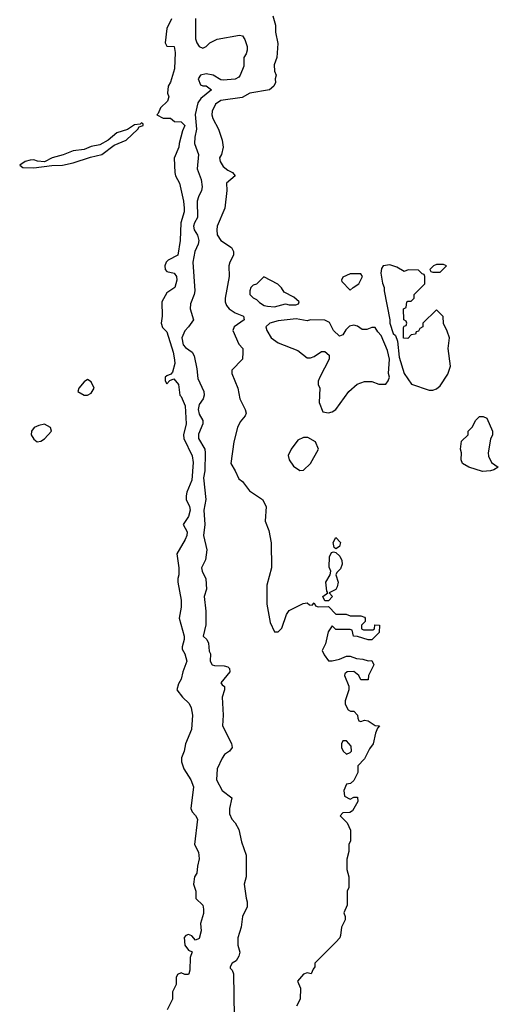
# Model space of a CAD drawing. Header units: inches. Extents: x 2789275 to 2951659, y 860290 to 1033804.
# Tile 297 of 316: x 2900892 to 2903554, y 1023341 to 1028820. Entities that reach past the tile are written whole.
import ezdxf

# ---------------------------------------------------------------- set-up
doc = ezdxf.new("R2010")
doc.units = ezdxf.units.IN
doc.header["$MEASUREMENT"] = 0
doc.layers.add('C9002', color=7, linetype='Continuous')

msp = doc.modelspace()

# ---------------------------------------------------------------- linework, layer by layer
at = {"layer": 'C9002', "color": 2}
for points, elevation in [([(2901735.5, 1028824.5), (2901711, 1028770), (2901701, 1028690), (2901710, 1028672), (2901751.3, 1028670), (2901757.3, 1028637.3), (2901753.7, 1028546.3), (2901731.6, 1028471.6), (2901718, 1028450), (2901714.8, 1028410), (2901720.7, 1028390), (2901714.6, 1028365.4), (2901676, 1028330), (2901662, 1028298), (2901654, 1028290), (2901690, 1028271.3), (2901730, 1028272), (2901752.7, 1028252.7), (2901790, 1028252), (2901810.8, 1028230), (2901798, 1028202), (2901778.8, 1028130), (2901778, 1028110), (2901750.8, 1028049.2), (2901754, 1027970), (2901758.8, 1027950), (2901780.7, 1027910), (2901802.8, 1027810), (2901807.3, 1027770), (2901807.3, 1027750), (2901787.7, 1027690), (2901784.9, 1027590), (2901770.7, 1027509.3), (2901718, 1027482), (2901706, 1027470), (2901698.8, 1027450), (2901701, 1027430), (2901710, 1027418), (2901752, 1027410), (2901764.7, 1027390), (2901766, 1027370), (2901754.8, 1027330), (2901710, 1027299), (2901682.8, 1027250), (2901684, 1027170), (2901678.8, 1027130), (2901686.4, 1027106.4), (2901710, 1027082), (2901744.9, 1026970), (2901753.4, 1026926.6), (2901754, 1026906), (2901742, 1026858), (2901732.7, 1026847.3), (2901710, 1026838), (2901702, 1026830), (2901702, 1026810), (2901710, 1026794), (2901727.3, 1026812.7), (2901750, 1026822), (2901776, 1026790), (2901782, 1026730), (2901790, 1026722), (2901812.4, 1026670), (2901818.8, 1026570), (2901802.8, 1026510), (2901804, 1026490), (2901851.8, 1026391.8), (2901856.1, 1026356.1), (2901850, 1026258), (2901822, 1026190), (2901818, 1026170), (2901818, 1026150), (2901837.3, 1026110), (2901840.5, 1026090), (2901830, 1026055.3), (2901801, 1026010), (2901822.8, 1025970), (2901820.7, 1025950), (2901812.8, 1025927.2), (2901766.4, 1025846.4), (2901778, 1025770), (2901778, 1025730), (2901771.3, 1025710), (2901771, 1025690), (2901790.6, 1025589.4), (2901790.8, 1025550), (2901779.1, 1025490), (2901807.3, 1025390), (2901807.3, 1025370), (2901794.8, 1025330), (2901796, 1025316), (2901810.8, 1025290), (2901820.7, 1025250), (2901798.8, 1025190), (2901790.6, 1025149.4), (2901775.3, 1025124.7), (2901766.8, 1025090), (2901798, 1025050), (2901834.4, 1025014.4), (2901845.5, 1024990), (2901853.4, 1024950), (2901847.3, 1024870), (2901814, 1024790), (2901806, 1024750), (2901791.6, 1024711.6), (2901791.3, 1024690), (2901804.7, 1024650), (2901844.7, 1024590), (2901858.8, 1024550), (2901844.7, 1024430), (2901851.1, 1024411.1), (2901870, 1024392), (2901881, 1024370), (2901864.7, 1024230), (2901886.4, 1024186.4), (2901890.8, 1024150), (2901881, 1024110), (2901878, 1024070), (2901864.7, 1024050), (2901858, 1024010), (2901871, 1023971), (2901872, 1023930), (2901910, 1023892), (2901914.8, 1023870), (2901914.4, 1023845.6), (2901898, 1023790), (2901901, 1023750), (2901890, 1023706), (2901870, 1023698), (2901850, 1023722), (2901830, 1023728.7), (2901816.9, 1023723.1), (2901807.3, 1023712.7), (2901811, 1023670), (2901830, 1023642), (2901852, 1023632), (2901839.6, 1023600.4), (2901838, 1023530), (2901832, 1023510), (2901830, 1023506), (2901810, 1023506), (2901790, 1023515.3), (2901770, 1023506), (2901762, 1023490), (2901762, 1023450), (2901742, 1023410), (2901742, 1023370), (2901711.3, 1023310)], 2), ([(2901870, 1028826), (2901870, 1028714), (2901877.3, 1028690), (2901890, 1028671), (2901910, 1028661), (2901930, 1028670.8), (2901949.6, 1028690.4), (2901990, 1028710.5), (2902114, 1028734), (2902131.3, 1028730), (2902144.7, 1028710), (2902158, 1028670), (2902158, 1028650), (2902151.3, 1028630), (2902138, 1028610), (2902138.5, 1028561.5), (2902118.8, 1028510), (2902110, 1028499), (2902090, 1028489.5), (2902023.2, 1028483.2), (2902010, 1028485.2), (2901968.7, 1028510), (2901930, 1028517.6), (2901898, 1028510), (2901884.9, 1028490), (2901898, 1028458), (2901910, 1028451.3), (2901930, 1028451.3), (2901958, 1028430), (2901899.5, 1028380.5), (2901883, 1028357), (2901867.3, 1028292.7), (2901876.1, 1028210), (2901865.8, 1028165.9), (2901864.2, 1028130), (2901886.7, 1028070), (2901879.5, 1027990), (2901900.7, 1027930), (2901906.8, 1027890), (2901904, 1027870), (2901885.7, 1027834.3), (2901879.3, 1027810), (2901881.4, 1027718.6), (2901864.9, 1027690), (2901859.1, 1027670), (2901863, 1027650), (2901880.4, 1027620.4), (2901888, 1027590), (2901884.9, 1027570), (2901866.7, 1027530), (2901854.9, 1027470), (2901866, 1027310), (2901863, 1027290), (2901842.3, 1027237.7), (2901840.4, 1027210), (2901858, 1027150), (2901831, 1027110), (2901810, 1027089), (2901793.4, 1027050), (2901802, 1027010), (2901814.6, 1026994.6), (2901850.4, 1026970.4), (2901862, 1026950), (2901877.6, 1026877.6), (2901883.4, 1026823.4), (2901916, 1026750), (2901918, 1026730), (2901912, 1026710), (2901890, 1026678), (2901884.9, 1026650), (2901890, 1026624.7), (2901910.8, 1026590), (2901910.8, 1026570), (2901887.1, 1026512.9), (2901886.4, 1026490), (2901922, 1026430), (2901923.8, 1026410), (2901921.3, 1026310), (2901914.4, 1026270), (2901926.4, 1026150), (2901916.4, 1026090), (2901921.6, 1026010), (2901913.4, 1025950), (2901933, 1025870), (2901926.2, 1025813.8), (2901904, 1025770), (2901907.3, 1025750), (2901928, 1025708), (2901930.8, 1025650), (2901918.8, 1025610), (2901927.9, 1025527.9), (2901927.5, 1025452.5), (2901912, 1025390), (2901932, 1025370), (2901942, 1025350), (2901946.4, 1025306.4), (2901954, 1025290), (2901952, 1025250), (2901962, 1025230), (2901974.6, 1025225.4), (2902030, 1025224.7), (2902050, 1025218), (2902058, 1025210), (2902061, 1025190), (2902011.3, 1025130), (2902018, 1025118), (2902031.1, 1025108.9), (2902031.3, 1025090), (2902018, 1025050), (2902022.8, 1024950), (2902020.7, 1024890), (2902070, 1024791.3), (2902073.4, 1024770), (2902058, 1024750), (2902031.3, 1024730), (2902018, 1024710), (2901991, 1024650), (2901986.8, 1024590), (2902018, 1024530), (2902071.3, 1024490), (2902058, 1024430), (2902059.6, 1024399.6), (2902072, 1024370), (2902090.9, 1024350.9), (2902110, 1024314), (2902125.4, 1024245.4), (2902151.3, 1024170), (2902151.3, 1024050), (2902141, 1024010), (2902151.1, 1023931.1), (2902158, 1023910), (2902156.9, 1023883.1), (2902131.3, 1023830), (2902124.7, 1023770), (2902104.7, 1023710), (2902106, 1023670), (2902116, 1023630), (2902111.1, 1023608.9), (2902096.9, 1023583.1), (2902074, 1023570), (2902062, 1023550), (2902062, 1023542), (2902074, 1023530), (2902082, 1023510), (2902084.7, 1023270)], 6), ([(2902300.7, 1028840.7), (2902314.8, 1028790), (2902314.8, 1028750), (2902327.5, 1028687.5), (2902322, 1028610), (2902307.5, 1028567.5), (2902310, 1028534), (2902318, 1028510), (2902312, 1028490), (2902314, 1028470), (2902304.7, 1028450), (2902282, 1028430), (2902172, 1028410), (2902130, 1028387.3), (2902011.3, 1028370), (2901981, 1028350), (2901962.8, 1028310), (2901961, 1028290), (2901966, 1028270), (2901997.3, 1028210), (2902017.3, 1028150), (2902022.8, 1028110), (2902014, 1028070), (2902004, 1028050), (2902007.3, 1028030), (2902023.1, 1028003.1), (2902050, 1027982), (2902074.8, 1027970), (2902090.8, 1027950), (2902042.8, 1027910), (2902044.9, 1027870), (2902033.4, 1027770), (2901990.8, 1027670), (2901987.7, 1027650), (2901990, 1027622), (2902010, 1027591.3), (2902070, 1027551.3), (2902081, 1027530), (2902081, 1027510), (2902061, 1027470), (2902056, 1027450), (2902057.3, 1027390), (2902035.5, 1027270), (2902035.5, 1027250), (2902042, 1027230), (2902057.3, 1027210), (2902090, 1027187.7), (2902136, 1027170), (2902141, 1027150), (2902084.7, 1027110), (2902078, 1027090), (2902110, 1027014), (2902134, 1026990), (2902134, 1026970), (2902132, 1026930), (2902071.3, 1026870), (2902071, 1026850), (2902105.5, 1026770), (2902116.3, 1026710), (2902146.8, 1026650), (2902151.3, 1026630), (2902145.4, 1026614.6), (2902118, 1026582), (2902102.8, 1026550), (2902082.8, 1026470), (2902066.8, 1026350), (2902090.7, 1026310), (2902110, 1026264.7), (2902130.5, 1026250.5), (2902170, 1026198), (2902242, 1026150), (2902262, 1026110), (2902258, 1026030), (2902276.9, 1025976.9), (2902291.6, 1025908.4), (2902292, 1025770), (2902267.1, 1025672.9), (2902266, 1025650), (2902267.1, 1025567.1), (2902285.4, 1025465.4), (2902310, 1025414), (2902330, 1025414), (2902350, 1025434), (2902375.3, 1025510), (2902390, 1025532), (2902468.4, 1025571.6), (2902490, 1025574), (2902503.6, 1025563.6), (2902518, 1025562), (2902530, 1025574), (2902538, 1025558), (2902552.7, 1025552.7), (2902610, 1025554), (2902650, 1025512), (2902708.4, 1025511.6), (2902730, 1025502), (2902790, 1025502), (2902810, 1025494), (2902814, 1025490), (2902814, 1025470), (2902794, 1025450), (2902794, 1025430), (2902804.7, 1025424.7), (2902856.4, 1025423.6), (2902866, 1025430), (2902868, 1025452), (2902894, 1025450), (2902892, 1025410), (2902850, 1025368.7), (2902830, 1025368.7), (2902770, 1025388), (2902748.4, 1025388.4), (2902742, 1025422), (2902730, 1025426), (2902650, 1025426), (2902630, 1025446), (2902607.3, 1025412.7), (2902593.5, 1025346.5), (2902574.8, 1025310), (2902585.5, 1025285.5), (2902610, 1025251.3), (2902630, 1025251), (2902670, 1025261), (2902710, 1025278), (2902730, 1025278), (2902764.9, 1025264.9), (2902801, 1025261), (2902830, 1025252), (2902850, 1025254), (2902862, 1025230), (2902832, 1025170), (2902830, 1025146), (2902790, 1025146), (2902778, 1025170), (2902750, 1025193.2), (2902714, 1025190), (2902701, 1025179), (2902698, 1025170), (2902722, 1025110), (2902722, 1025090), (2902702, 1025030), (2902702, 1025010), (2902719.6, 1024979.6), (2902731.3, 1024971.3), (2902750, 1024971), (2902771.3, 1024950), (2902772, 1024932), (2902778, 1024918), (2902790, 1024914), (2902810, 1024922), (2902830, 1024918), (2902870, 1024892), (2902894, 1024890), (2902882, 1024878), (2902871.3, 1024850), (2902858, 1024790), (2902836.9, 1024763.1), (2902810, 1024706), (2902772.7, 1024667.3), (2902772, 1024630), (2902750, 1024586), (2902731.6, 1024568.4), (2902710, 1024566), (2902694, 1024530), (2902698, 1024498), (2902730, 1024482), (2902750, 1024494), (2902770, 1024494), (2902772, 1024470), (2902743.6, 1024416.4), (2902727.3, 1024407.3), (2902690, 1024406), (2902674, 1024390), (2902714, 1024350), (2902731.3, 1024310), (2902731.3, 1024250), (2902722, 1024230), (2902722, 1024190), (2902711.6, 1024148.4), (2902711.6, 1024091.6), (2902722, 1024050), (2902722, 1023990), (2902714, 1023970), (2902712.7, 1023892.7), (2902694, 1023850), (2902702, 1023830), (2902702, 1023810), (2902682, 1023770), (2902676.9, 1023723.1), (2902672, 1023710), (2902650, 1023686), (2902534, 1023570), (2902534, 1023550), (2902523.6, 1023536.4), (2902514, 1023510), (2902490, 1023515.3), (2902470, 1023508.7), (2902438, 1023470), (2902454, 1023430), (2902452, 1023370), (2902432, 1023330)], 10)]:
    msp.add_lwpolyline(points, dxfattribs=dict(at, elevation=elevation))
for points, elevation in [([(2901570, 1028246), (2901562, 1028238), (2901530, 1028234), (2901491, 1028209), (2901432, 1028190), (2901384.7, 1028150), (2901337.1, 1028122.9), (2901290, 1028113.2), (2901250, 1028097.2), (2901190, 1028089.2), (2901133.2, 1028066.8), (2901072, 1028050), (2901030, 1028028), (2900991.9, 1028031.9), (2900970, 1028039.3), (2900950, 1028037.2), (2900922, 1028030), (2900892, 1028010), (2900910, 1027998), (2900970, 1027994.8), (2901070, 1028008), (2901130, 1028010.7), (2901190, 1028023.8), (2901285.1, 1028054.9), (2901348.7, 1028070), (2901417.7, 1028122.3), (2901484, 1028150), (2901548.7, 1028210), (2901556.4, 1028223.6), (2901578, 1028230), (2901578, 1028238)], 2), ([(2902950, 1027455.3), (2902914, 1027450), (2902904.5, 1027435.5), (2902900.7, 1027410), (2902910, 1027354), (2902918.8, 1027330), (2902918.8, 1027310), (2902951.3, 1027150), (2902951.3, 1027130), (2902970, 1027074), (2902982, 1027062), (2902994, 1027030), (2903002, 1026942), (2903031.3, 1026850), (2903071.1, 1026791.1), (2903170, 1026758), (2903190, 1026758), (2903210, 1026764.7), (2903230, 1026782), (2903273.6, 1026846.4), (2903288.4, 1026891.6), (2903275.3, 1026990), (2903282, 1027050), (2903270, 1027086), (2903248.4, 1027128.4), (2903247.3, 1027167.3), (2903210, 1027206), (2903134, 1027130), (2903134, 1027110), (2903118, 1027102), (2903110, 1027086), (2903098, 1027082), (2903094, 1027070), (2903070, 1027066), (2903050, 1027046), (2903027.3, 1027047.3), (2903027.3, 1027107.3), (2903030, 1027114), (2903042, 1027118), (2903046, 1027130), (2903042, 1027142), (2903028, 1027150), (2903026, 1027210), (2903042, 1027218), (2903046, 1027250), (2903050, 1027254), (2903070, 1027254), (2903086, 1027270), (2903086, 1027290), (2903146, 1027350), (2903146, 1027390), (2903142, 1027402), (2903130, 1027406), (2903110, 1027426), (2903052.7, 1027427.3), (2903030, 1027418), (2902990, 1027442)], 14), ([(2903250, 1027458), (2903210, 1027458), (2903194, 1027450), (2903174, 1027430), (2903178, 1027418), (2903190, 1027414), (2903230, 1027414), (2903266, 1027450)], 14), ([(2902250, 1027388), (2902210, 1027348), (2902190, 1027342), (2902178, 1027330), (2902171.3, 1027310), (2902171.3, 1027290), (2902190, 1027271.3), (2902210, 1027262), (2902226.4, 1027246.4), (2902252, 1027230), (2902270, 1027225.5), (2902310, 1027222), (2902330, 1027227.3), (2902370, 1027238), (2902390, 1027232), (2902427.3, 1027232.7), (2902442, 1027238), (2902446, 1027250), (2902416.4, 1027276.4), (2902363.1, 1027303.1), (2902348.4, 1027328.4), (2902328.4, 1027348.4)], 14), ([(2902790, 1027406), (2902730, 1027406), (2902690, 1027386), (2902682, 1027370), (2902683.6, 1027363.6), (2902730, 1027314), (2902746, 1027330), (2902778, 1027350), (2902798, 1027390)], 14), ([(2902430, 1027155.1), (2902330, 1027143.6), (2902282.8, 1027130), (2902261, 1027110), (2902266.8, 1027090), (2902291, 1027050), (2902330, 1027022), (2902438.5, 1026978.5), (2902490, 1026938), (2902510, 1026938), (2902530, 1026944.7), (2902570, 1026974), (2902590, 1026974), (2902612.7, 1026952.7), (2902614, 1026930), (2902562, 1026830), (2902552.7, 1026807.3), (2902552, 1026790), (2902562, 1026770), (2902558, 1026690), (2902578, 1026638), (2902610, 1026632), (2902630, 1026638), (2902650, 1026651.3), (2902722, 1026750), (2902769.3, 1026790.7), (2902810, 1026806), (2902850, 1026806), (2902890, 1026791.3), (2902928.4, 1026791.6), (2902942, 1026810), (2902948.7, 1026830), (2902944, 1026850), (2902949.2, 1026930), (2902938.6, 1026978.6), (2902903.1, 1027063.1), (2902883.1, 1027083.1), (2902870, 1027106), (2902850, 1027106), (2902823.6, 1027096.4), (2902796.4, 1027096.4), (2902770, 1027114), (2902750, 1027119), (2902726.4, 1027113.6), (2902705.4, 1027094.6), (2902690, 1027066), (2902670, 1027058), (2902638, 1027090), (2902614.6, 1027134.6), (2902588.4, 1027148.4), (2902510, 1027149), (2902490, 1027144)], 14), ([(2901270, 1026817.2), (2901250, 1026804), (2901221, 1026770), (2901216, 1026750), (2901250, 1026730.8), (2901270, 1026730.7), (2901290, 1026740.7), (2901306, 1026770), (2901290, 1026804)], 2), ([(2903465.6, 1026305.6), (2903389.4, 1026329.4), (2903355.3, 1026350), (2903348, 1026370), (2903348.7, 1026410), (2903344, 1026430), (2903350, 1026474), (2903386, 1026510), (2903386, 1026530), (2903410, 1026554), (2903428, 1026590), (2903450, 1026612), (2903470, 1026612), (2903490, 1026602), (2903522, 1026530), (2903522, 1026510), (2903510, 1026486), (2903497.3, 1026410), (2903499.1, 1026390), (2903516.3, 1026356.3), (2903554, 1026330), (2903530, 1026315.3), (2903510, 1026309.2)], 10), ([(2901030, 1026569.2), (2900998, 1026562), (2900972, 1026550), (2900958, 1026530), (2900956, 1026510), (2900970, 1026484.7), (2900990, 1026471), (2901010, 1026474.8), (2901030, 1026486.8), (2901069, 1026530), (2901064, 1026550)], 2), ([(2902494.8, 1026494.8), (2902470, 1026494.5), (2902439.9, 1026480.1), (2902401, 1026430), (2902386, 1026394), (2902390.9, 1026370.9), (2902415.3, 1026335.3), (2902450, 1026311.3), (2902470, 1026312), (2902508.7, 1026350), (2902554, 1026430), (2902538, 1026470)], 14), ([(2902650, 1025875.3), (2902642, 1025882), (2902635.1, 1025910), (2902650, 1025938), (2902676, 1025910), (2902670, 1025889)], 10), ([(2902590, 1025586), (2902578, 1025610), (2902606, 1025630), (2902600.2, 1025640.2), (2902595.1, 1025690), (2902618, 1025730), (2902622, 1025750), (2902612.9, 1025772.9), (2902616, 1025830), (2902626, 1025854), (2902638, 1025858), (2902650, 1025854), (2902673.5, 1025833.5), (2902683.8, 1025810), (2902685.5, 1025790), (2902675.5, 1025764.5), (2902656, 1025744), (2902651, 1025730), (2902663, 1025690), (2902657.1, 1025662.9), (2902650, 1025648.7), (2902614, 1025630), (2902631, 1025610), (2902610, 1025586)], 10), ([(2902710, 1024806), (2902690, 1024806), (2902682, 1024790), (2902682, 1024770), (2902692, 1024750), (2902710, 1024732), (2902730, 1024742), (2902738, 1024750), (2902736.4, 1024776.4)], 10)]:
    msp.add_lwpolyline(points, close=True, dxfattribs=dict(at, elevation=elevation))

doc.saveas('drawing.dxf')
